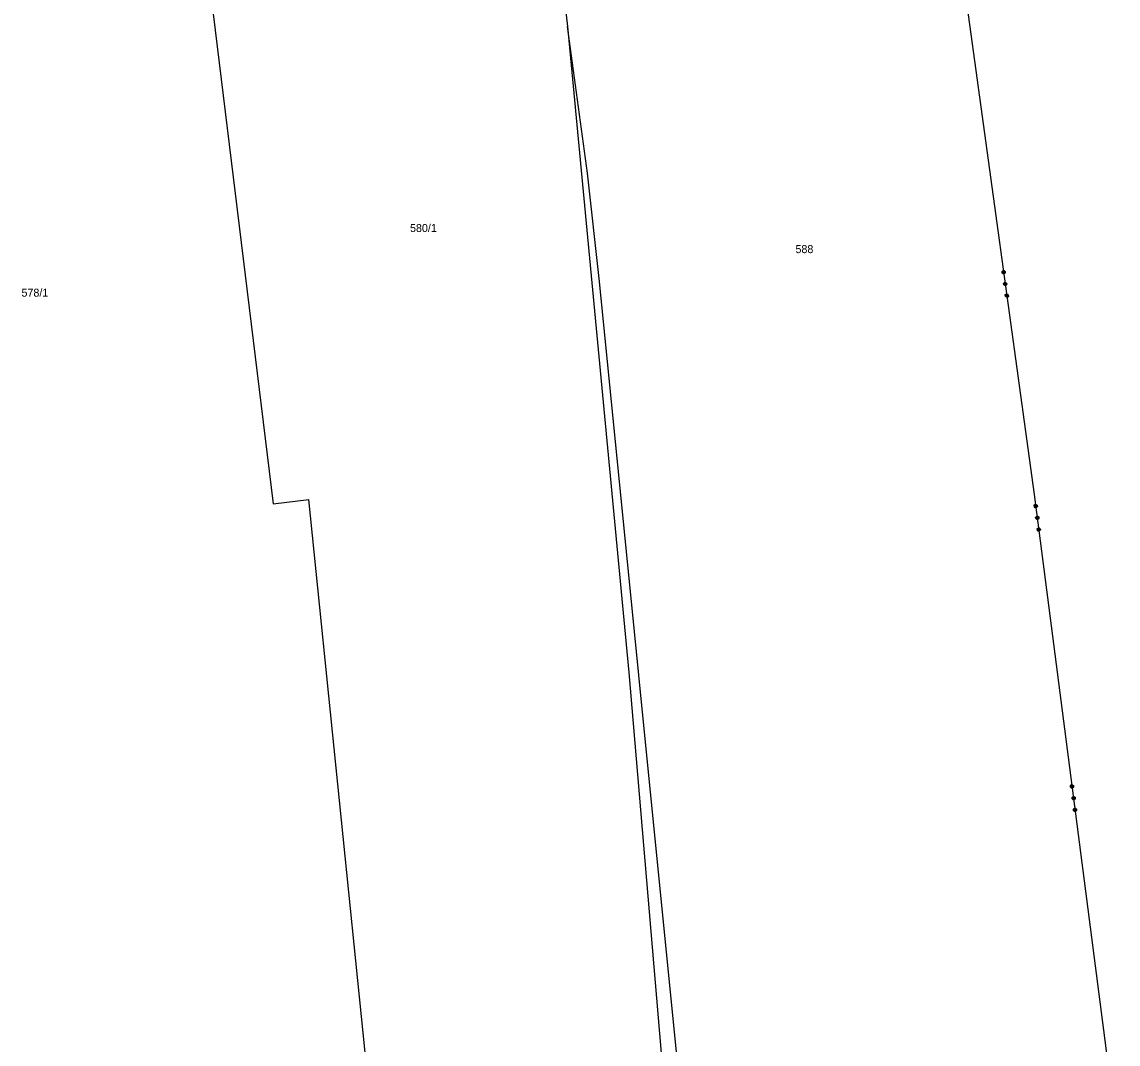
# Model space of a CAD drawing. Extents: x -757994 to -755874, y -1047691 to -1046119.
# Drawn here: x -756273 to -756156.7, y -1047409.7 to -1047301.2 of the extents above; entities that cross this region are included whole.
import ezdxf

# ---------------------------------------------------------------- set-up
doc = ezdxf.new("R2010")
doc.units = 0
doc.layers.add('katastrální mapa', color=7, linetype='Continuous')

msp = doc.modelspace()

# ---------------------------------------------------------------- linework, layer by layer
at = {"layer": 'katastrální mapa'}
for p, q in [((-756259.8, -1047242.35), (-756246.38, -1047352.4)), ((-756220.62, -1047251.06), (-756215.14, -1047301.74)), ((-756173.09, -1047296.85), (-756165.57, -1047351.39)), ((-756213.01, -1047317.3), (-756215.14, -1047301.74)), ((-756215.14, -1047301.74), (-756208.62, -1047370.28)), ((-756211.73, -1047328.79), (-756213.01, -1047317.3)), ((-756192.79, -1047517.88), (-756211.73, -1047328.79)), ((-756246.38, -1047352.4), (-756242.6, -1047351.94)), ((-756235.59, -1047420.6), (-756242.6, -1047351.94)), ((-756165.57, -1047351.39), (-756156.67, -1047420.08)), ((-756208.62, -1047370.28), (-756203.24, -1047433.37))]:
    msp.add_line(p, q, dxfattribs=at)
for points in [[(-756168.65, -1047327.85), (-756168.73, -1047327.96), (-756168.87, -1047327.98), (-756168.98, -1047327.89), (-756168.99, -1047327.76), (-756168.91, -1047327.65), (-756168.78, -1047327.63), (-756168.67, -1047327.72), (-756168.65, -1047327.85), (-756168.67, -1047327.86), (-756168.69, -1047327.74), (-756168.73, -1047327.7), (-756168.71, -1047327.9), (-756168.74, -1047327.94), (-756168.78, -1047327.67), (-756168.82, -1047327.68), (-756168.78, -1047327.94), (-756168.82, -1047327.95), (-756168.86, -1047327.69), (-756168.9, -1047327.69), (-756168.86, -1047327.95), (-756168.9, -1047327.93), (-756168.93, -1047327.72), (-756168.97, -1047327.76), (-756168.95, -1047327.9)], [(-756168.48, -1047329.09), (-756168.56, -1047329.2), (-756168.7, -1047329.22), (-756168.8, -1047329.14), (-756168.82, -1047329), (-756168.74, -1047328.9), (-756168.61, -1047328.88), (-756168.5, -1047328.96), (-756168.48, -1047329.09), (-756168.5, -1047329.09), (-756168.52, -1047328.97), (-756168.56, -1047328.94), (-756168.54, -1047329.14), (-756168.57, -1047329.18), (-756168.61, -1047328.9), (-756168.65, -1047328.91), (-756168.61, -1047329.19), (-756168.65, -1047329.19), (-756168.69, -1047328.91), (-756168.73, -1047328.92), (-756168.69, -1047329.2), (-756168.74, -1047329.16), (-756168.76, -1047328.96), (-756168.8, -1047329.01), (-756168.78, -1047329.13)], [(-756168.31, -1047330.34), (-756168.39, -1047330.44), (-756168.53, -1047330.46), (-756168.63, -1047330.38), (-756168.65, -1047330.25), (-756168.57, -1047330.14), (-756168.44, -1047330.12), (-756168.33, -1047330.2), (-756168.31, -1047330.34), (-756168.33, -1047330.32), (-756168.35, -1047330.2), (-756168.39, -1047330.18), (-756168.37, -1047330.36), (-756168.4, -1047330.41), (-756168.44, -1047330.15), (-756168.48, -1047330.16), (-756168.44, -1047330.41), (-756168.48, -1047330.42), (-756168.52, -1047330.16), (-756168.56, -1047330.16), (-756168.52, -1047330.42), (-756168.56, -1047330.41), (-756168.59, -1047330.2), (-756168.63, -1047330.23), (-756168.61, -1047330.35)], [(-756165.24, -1047352.67), (-756165.32, -1047352.78), (-756165.46, -1047352.8), (-756165.56, -1047352.72), (-756165.58, -1047352.58), (-756165.5, -1047352.47), (-756165.37, -1047352.46), (-756165.26, -1047352.54), (-756165.24, -1047352.67), (-756165.26, -1047352.68), (-756165.28, -1047352.56), (-756165.32, -1047352.53), (-756165.3, -1047352.73), (-756165.33, -1047352.76), (-756165.37, -1047352.49), (-756165.41, -1047352.5), (-756165.37, -1047352.76), (-756165.41, -1047352.77), (-756165.44, -1047352.51), (-756165.48, -1047352.51), (-756165.45, -1047352.78), (-756165.49, -1047352.76), (-756165.52, -1047352.54), (-756165.56, -1047352.58), (-756165.54, -1047352.72)], [(-756165.08, -1047353.92), (-756165.16, -1047354.02), (-756165.3, -1047354.04), (-756165.4, -1047353.96), (-756165.42, -1047353.83), (-756165.34, -1047353.72), (-756165.2, -1047353.7), (-756165.1, -1047353.78), (-756165.08, -1047353.92), (-756165.1, -1047353.92), (-756165.12, -1047353.8), (-756165.16, -1047353.76), (-756165.14, -1047353.96), (-756165.17, -1047354.01), (-756165.21, -1047353.73), (-756165.25, -1047353.73), (-756165.21, -1047354.01), (-756165.25, -1047354.02), (-756165.29, -1047353.74), (-756165.33, -1047353.74), (-756165.29, -1047354.02), (-756165.33, -1047353.99), (-756165.36, -1047353.79), (-756165.39, -1047353.83), (-756165.38, -1047353.95)], [(-756164.92, -1047355.16), (-756165, -1047355.27), (-756165.14, -1047355.29), (-756165.24, -1047355.2), (-756165.26, -1047355.07), (-756165.18, -1047354.96), (-756165.04, -1047354.95), (-756164.94, -1047355.03), (-756164.92, -1047355.16), (-756164.94, -1047355.15), (-756164.96, -1047355.03), (-756165, -1047355), (-756164.98, -1047355.19), (-756165.01, -1047355.24), (-756165.04, -1047354.98), (-756165.08, -1047354.98), (-756165.05, -1047355.24), (-756165.09, -1047355.25), (-756165.12, -1047354.99), (-756165.16, -1047354.99), (-756165.13, -1047355.25), (-756165.17, -1047355.23), (-756165.2, -1047355.03), (-756165.24, -1047355.06), (-756165.22, -1047355.18)], [(-756161.39, -1047382.42), (-756161.47, -1047382.53), (-756161.6, -1047382.55), (-756161.71, -1047382.47), (-756161.73, -1047382.33), (-756161.64, -1047382.23), (-756161.51, -1047382.21), (-756161.4, -1047382.29), (-756161.39, -1047382.42), (-756161.41, -1047382.43), (-756161.42, -1047382.31), (-756161.47, -1047382.28), (-756161.44, -1047382.48), (-756161.48, -1047382.51), (-756161.51, -1047382.24), (-756161.55, -1047382.25), (-756161.52, -1047382.51), (-756161.56, -1047382.52), (-756161.59, -1047382.26), (-756161.63, -1047382.26), (-756161.6, -1047382.53), (-756161.64, -1047382.51), (-756161.67, -1047382.29), (-756161.7, -1047382.33), (-756161.68, -1047382.47)], [(-756161.23, -1047383.67), (-756161.31, -1047383.78), (-756161.44, -1047383.79), (-756161.55, -1047383.71), (-756161.57, -1047383.58), (-756161.48, -1047383.47), (-756161.35, -1047383.45), (-756161.24, -1047383.54), (-756161.23, -1047383.67), (-756161.25, -1047383.67), (-756161.26, -1047383.55), (-756161.31, -1047383.51), (-756161.28, -1047383.71), (-756161.32, -1047383.76), (-756161.35, -1047383.48), (-756161.39, -1047383.48), (-756161.36, -1047383.76), (-756161.4, -1047383.77), (-756161.43, -1047383.49), (-756161.47, -1047383.49), (-756161.43, -1047383.77), (-756161.48, -1047383.74), (-756161.51, -1047383.54), (-756161.54, -1047383.58), (-756161.52, -1047383.7)], [(-756161.07, -1047384.91), (-756161.15, -1047385.02), (-756161.28, -1047385.04), (-756161.39, -1047384.96), (-756161.4, -1047384.82), (-756161.32, -1047384.72), (-756161.19, -1047384.7), (-756161.08, -1047384.78), (-756161.07, -1047384.91), (-756161.09, -1047384.9), (-756161.1, -1047384.78), (-756161.15, -1047384.75), (-756161.12, -1047384.94), (-756161.16, -1047384.99), (-756161.19, -1047384.73), (-756161.23, -1047384.73), (-756161.2, -1047384.99), (-756161.24, -1047385), (-756161.27, -1047384.74), (-756161.31, -1047384.74), (-756161.28, -1047385), (-756161.32, -1047384.98), (-756161.34, -1047384.78), (-756161.38, -1047384.81), (-756161.37, -1047384.93)]]:
    msp.add_lwpolyline(points, dxfattribs=at)

# ---------------------------------------------------------------- texts
for s, p in [('580/1', (-756231.84, -1047323.54)), ('588', (-756190.92, -1047325.78)), ('578/1', (-756273.09, -1047330.4))]:
    msp.add_text(s, height=0.85, dxfattribs=at).set_placement(p)

doc.saveas('drawing.dxf')
